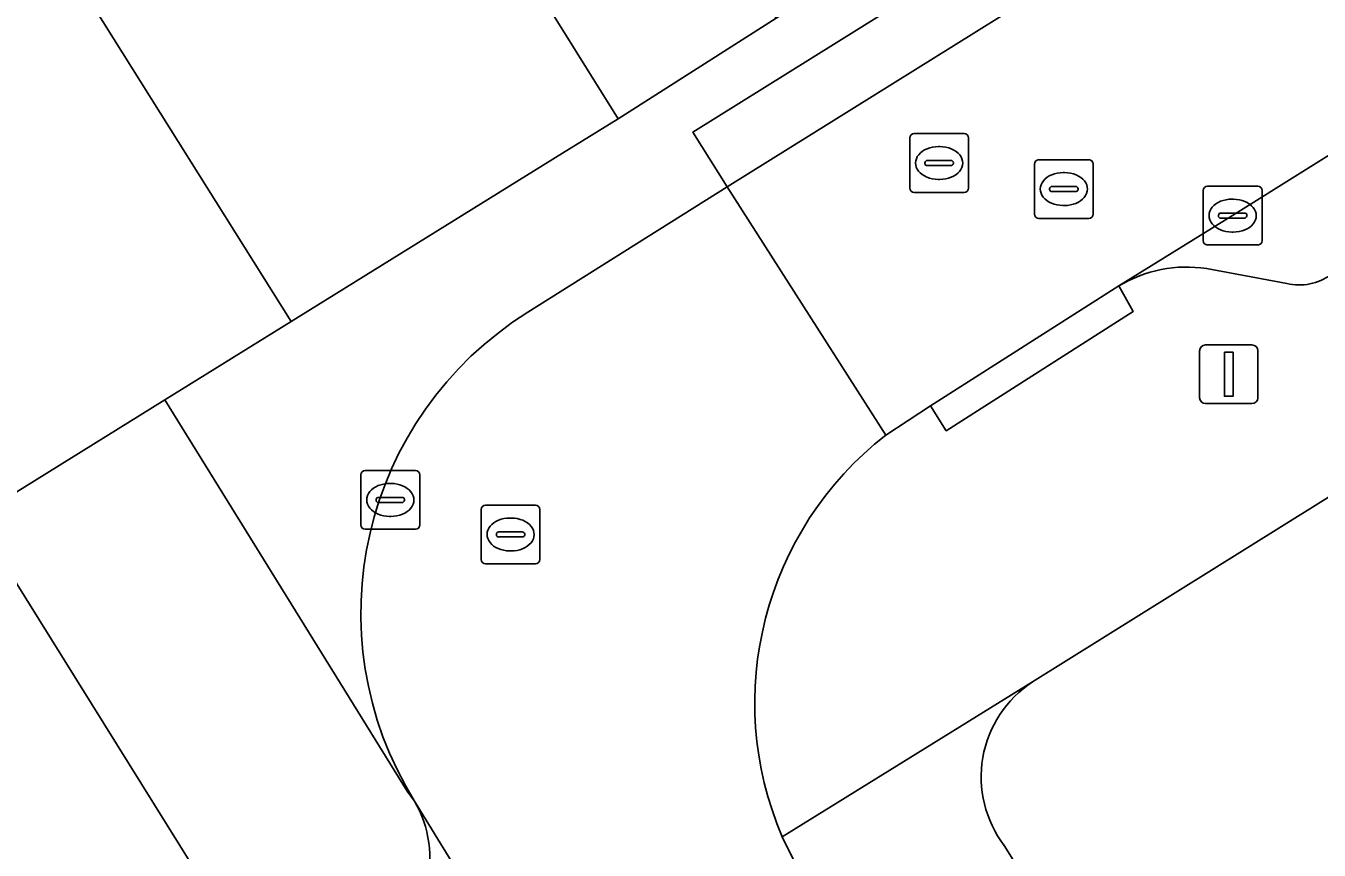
# Model space of a CAD drawing. Extents: x 158835 to 160077, y 386387 to 387778.
# Drawn here: x 159046.06 to 159068.07, y 387041.53 to 387055.55 of the extents above; entities that cross this region are included whole.
import ezdxf

# ---------------------------------------------------------------- set-up
doc = ezdxf.new("R2010")
doc.units = 0
for name, color, linetype in [('IMGEO_Erf', 7, 'Continuous'), ('IMGEO_Kolk', 7, 'Continuous'), ('IMGEO_Lichtmast', 7, 'Continuous'), ('IMGEO_Muur', 7, 'Continuous'), ('IMGEO_Pand', 7, 'Continuous'), ('IMGEO_Parkeervlak_open', 7, 'Continuous'), ('IMGEO_Rijbaan_lokaal_gesloten', 7, 'Continuous'), ('IMGEO_Rijbaan_lokaal_open', 7, 'Continuous'), ('IMGEO_Rioolput', 7, 'Continuous'), ('IMGEO_Voetpad_open', 7, 'Continuous')]:
    doc.layers.add(name, color=color, linetype=linetype)

msp = doc.modelspace()

# ---------------------------------------------------------------- linework, layer by layer
at = {"layer": 'IMGEO_Erf'}
for points in [[(159021.848, 387098.811), (159023.568, 387096.057), (159024.124, 387095.166), (159023.073, 387094.51), (159026.393, 387089.195), (159027.444, 387089.851), (159030.117, 387085.571), (159029.066, 387084.914), (159032.391, 387079.591), (159033.442, 387080.247), (159036.116, 387075.967), (159035.064, 387075.31), (159038.384, 387069.996), (159039.435, 387070.652), (159042.114, 387066.367), (159041.062, 387065.709), (159044.387, 387060.389), (159045.439, 387061.047), (159048.113, 387056.775), (159047.067, 387056.119), (159050.577, 387050.525), (159055.192, 387053.386), (159056.14, 387053.974), (159008.415, 387130.408)], [(159110.736, 387074.06), (159063.193, 387044.393)], [(159033.552, 387032.261), (159037.206, 387034.045), (159039.016, 387034.766), (159040.266, 387035.588), (159048.898, 387041.261), (159045.198, 387047.189), (159042.642, 387045.603), (159039.161, 387051.19), (159027.496, 387043.921), (159024.821, 387048.202), (159036.538, 387055.521), (159033.207, 387060.854), (159021.49, 387053.535)], [(159062.71, 387041.605), (159065.419, 387037.291), (159067.725, 387038.732), (159067.005, 387039.886), (159067.275, 387040.054), (159067.37, 387039.902), (159069.951, 387041.51), (159069.158, 387042.784), (159074.14, 387045.892), (159079.133, 387049.006), (159079.934, 387047.727), (159082.578, 387049.382), (159085.221, 387051.036), (159084.42, 387052.315), (159089.398, 387055.425)]]:
    msp.add_lwpolyline(points, dxfattribs=at)
msp.add_arc((159064.253, 387042.773), 1.936, 123.2138, 217.1292, dxfattribs=at)
at = {"layer": 'IMGEO_Kolk'}
for p, q in [((159066.171, 387052.825), (159067.023, 387052.825)), ((159066.096, 387051.899), (159066.096, 387052.751)), ((159066.584, 387052.605), (159066.609, 387052.605)), ((159067.097, 387052.751), (159067.097, 387051.899)), ((159066.355, 387052.319), (159066.355, 387052.331)), ((159066.793, 387052.282), (159066.395, 387052.282)), ((159066.398, 387052.368), (159066.796, 387052.368)), ((159066.839, 387052.331), (159066.839, 387052.319)), ((159066.607, 387052.045), (159066.582, 387052.045)), ((159067.023, 387051.825), (159066.171, 387051.825))]:
    msp.add_line(p, q, dxfattribs=at)
for points in [[(159066.171, 387052.825), (159067.023, 387052.825)], [(159066.096, 387051.899), (159066.096, 387052.751)], [(159067.097, 387052.751), (159067.097, 387051.899)], [(159067.023, 387051.825), (159066.171, 387051.825)]]:
    msp.add_lwpolyline(points, dxfattribs=at)
for centre, radius, start, end in [((159066.173, 387052.749), 0.0765, 91.552, 178.448), ((159066.173, 387052.749), 0.0765, 91.552, 178.448), ((159067.021, 387052.749), 0.0765, 1.552, 88.448), ((159067.021, 387052.749), 0.0765, 1.552, 88.448), ((159066.395, 387052.328), 0.0403, 85.8775, 175.7526), ((159066.392, 387052.318), 0.0366, 178.938, 274.7102), ((159066.796, 387052.325), 0.043, 264.8664, 352.4533), ((159066.8, 387052.33), 0.0386, 1.7309, 96.639), ((159066.173, 387051.901), 0.0765, 181.552, 268.448), ((159066.173, 387051.901), 0.0765, 181.552, 268.448), ((159067.021, 387051.901), 0.0765, 271.552, 358.448), ((159067.021, 387051.901), 0.0765, 271.552, 358.448)]:
    msp.add_arc(centre, radius, start, end, dxfattribs=at)
for centre, major_axis, ratio, start_param, end_param in [((159066.583, 387052.325), (-0.387, 0.002), 0.722429, 4.712389, 7.853982), ((159066.608, 387052.325), (-0.39, 0.002), 0.717154, 1.570796, 4.712389)]:
    msp.add_ellipse(centre, major_axis=major_axis, ratio=ratio, start_param=start_param, end_param=end_param, dxfattribs=at)
at = {"layer": 'IMGEO_Lichtmast'}
for p, q in [((159066.035, 387049.225), (159066.035, 387050.025)), ((159066.035, 387050.025), (159066.035, 387049.225)), ((159066.135, 387050.125), (159066.925, 387050.125)), ((159066.925, 387050.125), (159066.135, 387050.125)), ((159067.025, 387050.025), (159067.025, 387049.225)), ((159067.025, 387049.225), (159067.025, 387050.025)), ((159066.925, 387049.125), (159066.135, 387049.125)), ((159066.135, 387049.125), (159066.925, 387049.125))]:
    msp.add_line(p, q, dxfattribs=at)
msp.add_lwpolyline([(159066.455, 387050), (159066.605, 387050), (159066.605, 387049.25), (159066.455, 387049.25), (159066.455, 387050)], dxfattribs=at)
for centre, start, end in [((159066.135, 387050.025), 90, 180), ((159066.135, 387050.025), 90, 180), ((159066.925, 387050.025), 0, 90), ((159066.925, 387050.025), 360, 90), ((159066.135, 387049.225), 180, 270), ((159066.135, 387049.225), 180, 270), ((159066.925, 387049.225), 270, 0), ((159066.925, 387049.225), 270, 0)]:
    msp.add_arc(centre, 0.1, start, end, dxfattribs=at)
at = {"layer": 'IMGEO_Muur'}
for points in [[(159055.192, 387053.386), (159056.14, 387053.974)], [(159050.577, 387050.525), (159055.192, 387053.386)]]:
    msp.add_lwpolyline(points, dxfattribs=at)
at = {"layer": 'IMGEO_Pand'}
msp.add_lwpolyline([(159047.067, 387056.119), (159048.113, 387056.775), (159045.439, 387061.047), (159044.387, 387060.389), (159044.472, 387060.253), (159036.623, 387055.385), (159036.538, 387055.521), (159024.821, 387048.202), (159027.496, 387043.921), (159039.161, 387051.19), (159042.642, 387045.603), (159045.198, 387047.189), (159048.428, 387049.192), (159050.577, 387050.525)], close=True, dxfattribs=at)
at = {"layer": 'IMGEO_Parkeervlak_open'}
for points in [[(159110.593, 387079.859), (159103.151, 387075.188), (159084.528, 387063.55), (159066.593, 387052.325), (159064.66, 387051.128)], [(159066.154, 387051.423), (159067.52, 387051.17)], [(159064.841, 387022.833), (159054.093, 387040.05), (159052.677, 387042.36)]]:
    msp.add_lwpolyline(points, dxfattribs=at)
for centre, radius, start, end in [((159065.807, 387049.251), 2.199, 80.9146, 121.4248), ((159067.731, 387052.067), 0.922, 256.753, 305.631), ((159050.989, 387041.387), 1.948, 345.7193, 29.9553)]:
    msp.add_arc(centre, radius, start, end, dxfattribs=at)
at = {"layer": 'IMGEO_Rijbaan_lokaal_gesloten'}
for points in [[(159060.695, 387048.588), (159057.993, 387052.813), (159056.255, 387051.72), (159054.603, 387050.681)], [(159052.677, 387042.36), (159054.093, 387040.05), (159064.841, 387022.833), (159075.554, 387005.639), (159079.076, 387000), (159097.478, 386970.538), (159108.751, 386952.473), (159118.667, 386936.572), (159122.886, 386939.203), (159122.759, 386939.395), (159122.643, 386939.577), (159119.467, 386944.666), (159117.483, 386947.871), (159114.619, 386952.46), (159112.611, 386955.663)], [(159083.95, 387001.596), (159081.096, 387006.159), (159079.1, 387009.35), (159078.71, 387009.992), (159076.466, 387013.596), (159074.471, 387016.785), (159069.014, 387025.517), (159059.796, 387040.289), (159059.457, 387040.794), (159059.172, 387041.262), (159058.932, 387041.754)]]:
    msp.add_lwpolyline(points, dxfattribs=at)
for centre, radius, start, end in [((159057.805, 387045.556), 6.043, 121.9995, 211.9359), ((159064.237, 387044.03), 5.773, 127.8497, 203.2194)]:
    msp.add_arc(centre, radius, start, end, dxfattribs=at)
at = {"layer": 'IMGEO_Rijbaan_lokaal_open'}
msp.add_lwpolyline([(159140.304, 387104.262), (159137.382, 387102.443), (159121.021, 387092.233), (159104.81, 387082.095), (159090.415, 387073.084), (159087.209, 387071.089), (159085.362, 387069.926), (159066.482, 387058.108), (159057.993, 387052.813), (159060.695, 387048.588), (159061.454, 387049.086), (159064.66, 387051.128), (159066.593, 387052.325), (159084.528, 387063.55), (159103.151, 387075.188), (159110.593, 387079.859), (159110.704, 387079.928), (159119.193, 387085.238), (159119.416, 387085.378), (159123.735, 387088.075), (159139.7, 387098.006), (159145.108, 387101.404), (159145.475, 387101.632), (159152.358, 387105.91)], dxfattribs=at)
at = {"layer": 'IMGEO_Rioolput'}
for p, q in [((159061.176, 387053.72), (159062.028, 387053.72)), ((159061.101, 387052.794), (159061.101, 387053.646)), ((159061.589, 387053.5), (159061.614, 387053.5)), ((159062.102, 387053.646), (159062.102, 387052.794)), ((159063.298, 387053.277), (159064.15, 387053.277)), ((159061.36, 387053.214), (159061.36, 387053.226)), ((159061.798, 387053.177), (159061.4, 387053.177)), ((159061.403, 387053.263), (159061.801, 387053.263)), ((159061.844, 387053.226), (159061.844, 387053.214)), ((159063.223, 387052.351), (159063.223, 387053.203)), ((159063.711, 387053.057), (159063.736, 387053.057)), ((159064.224, 387053.203), (159064.224, 387052.351)), ((159061.612, 387052.94), (159061.587, 387052.94)), ((159062.028, 387052.72), (159061.176, 387052.72)), ((159063.482, 387052.771), (159063.482, 387052.783)), ((159063.92, 387052.734), (159063.522, 387052.734)), ((159063.525, 387052.82), (159063.923, 387052.82)), ((159063.966, 387052.783), (159063.966, 387052.771)), ((159063.734, 387052.497), (159063.709, 387052.497)), ((159064.15, 387052.277), (159063.298, 387052.277)), ((159051.837, 387047.987), (159052.689, 387047.987)), ((159051.762, 387047.061), (159051.762, 387047.913)), ((159052.25, 387047.767), (159052.275, 387047.767)), ((159052.763, 387047.913), (159052.763, 387047.061)), ((159052.021, 387047.481), (159052.021, 387047.493)), ((159052.459, 387047.444), (159052.061, 387047.444)), ((159052.064, 387047.53), (159052.462, 387047.53)), ((159052.505, 387047.493), (159052.505, 387047.481)), ((159053.808, 387046.473), (159053.808, 387047.325)), ((159053.883, 387047.399), (159054.735, 387047.399)), ((159054.809, 387047.325), (159054.809, 387046.473)), ((159052.273, 387047.207), (159052.248, 387047.207)), ((159054.296, 387047.179), (159054.321, 387047.179)), ((159052.689, 387046.987), (159051.837, 387046.987)), ((159054.067, 387046.893), (159054.067, 387046.905)), ((159054.11, 387046.942), (159054.508, 387046.942)), ((159054.551, 387046.905), (159054.551, 387046.893)), ((159054.505, 387046.856), (159054.107, 387046.856)), ((159054.319, 387046.619), (159054.294, 387046.619)), ((159054.735, 387046.399), (159053.883, 387046.399))]:
    msp.add_line(p, q, dxfattribs=at)
for points in [[(159061.176, 387053.72), (159062.028, 387053.72)], [(159061.101, 387052.794), (159061.101, 387053.646)], [(159062.102, 387053.646), (159062.102, 387052.794)], [(159063.298, 387053.277), (159064.15, 387053.277)], [(159063.223, 387052.351), (159063.223, 387053.203)], [(159064.224, 387053.203), (159064.224, 387052.351)], [(159062.028, 387052.72), (159061.176, 387052.72)], [(159064.15, 387052.277), (159063.298, 387052.277)], [(159051.837, 387047.987), (159052.689, 387047.987)], [(159051.762, 387047.061), (159051.762, 387047.913)], [(159052.763, 387047.913), (159052.763, 387047.061)], [(159053.808, 387046.473), (159053.808, 387047.325)], [(159053.883, 387047.399), (159054.735, 387047.399)], [(159054.809, 387047.325), (159054.809, 387046.473)], [(159052.689, 387046.987), (159051.837, 387046.987)], [(159054.735, 387046.399), (159053.883, 387046.399)]]:
    msp.add_lwpolyline(points, dxfattribs=at)
for centre, radius, start, end in [((159061.178, 387053.644), 0.0765, 91.552, 178.448), ((159061.178, 387053.644), 0.0765, 91.552, 178.448), ((159062.026, 387053.644), 0.0765, 1.552, 88.448), ((159062.026, 387053.644), 0.0765, 1.552, 88.448), ((159063.3, 387053.201), 0.0765, 91.552, 178.448), ((159063.3, 387053.201), 0.0765, 91.552, 178.448), ((159064.148, 387053.201), 0.0765, 1.552, 88.448), ((159064.148, 387053.201), 0.0765, 1.552, 88.448), ((159061.4, 387053.223), 0.0403, 85.8775, 175.7526), ((159061.397, 387053.213), 0.0366, 178.938, 274.7102), ((159061.801, 387053.22), 0.043, 264.8664, 352.4533), ((159061.805, 387053.225), 0.0386, 1.7309, 96.639), ((159061.178, 387052.796), 0.0765, 181.552, 268.448), ((159061.178, 387052.796), 0.0765, 181.552, 268.448), ((159062.026, 387052.796), 0.0765, 271.552, 358.448), ((159062.026, 387052.796), 0.0765, 271.552, 358.448), ((159063.522, 387052.78), 0.0403, 85.8775, 175.7526), ((159063.519, 387052.77), 0.0366, 178.938, 274.7102), ((159063.923, 387052.777), 0.043, 264.8664, 352.4533), ((159063.927, 387052.782), 0.0386, 1.7309, 96.639), ((159063.3, 387052.353), 0.0765, 181.552, 268.448), ((159063.3, 387052.353), 0.0765, 181.552, 268.448), ((159064.148, 387052.353), 0.0765, 271.552, 358.448), ((159064.148, 387052.353), 0.0765, 271.552, 358.448), ((159051.839, 387047.911), 0.0765, 91.552, 178.448), ((159051.839, 387047.911), 0.0765, 91.552, 178.448), ((159052.687, 387047.911), 0.0765, 1.552, 88.448), ((159052.687, 387047.911), 0.0765, 1.552, 88.448), ((159052.061, 387047.49), 0.0403, 85.8775, 175.7526), ((159052.058, 387047.48), 0.0366, 178.938, 274.7102), ((159052.462, 387047.487), 0.043, 264.8664, 352.4533), ((159052.466, 387047.492), 0.0386, 1.7309, 96.639), ((159053.885, 387047.323), 0.0765, 91.552, 178.448), ((159053.885, 387047.323), 0.0765, 91.552, 178.448), ((159054.733, 387047.323), 0.0765, 1.552, 88.448), ((159054.733, 387047.323), 0.0765, 1.552, 88.448), ((159051.839, 387047.063), 0.0765, 181.552, 268.448), ((159051.839, 387047.063), 0.0765, 181.552, 268.448), ((159052.687, 387047.063), 0.0765, 271.552, 358.448), ((159052.687, 387047.063), 0.0765, 271.552, 358.448), ((159054.107, 387046.902), 0.0403, 85.8775, 175.7526), ((159054.104, 387046.892), 0.0366, 178.938, 274.7102), ((159054.508, 387046.899), 0.043, 264.8664, 352.4533), ((159054.512, 387046.904), 0.0386, 1.7309, 96.639), ((159053.885, 387046.475), 0.0765, 181.552, 268.448), ((159053.885, 387046.475), 0.0765, 181.552, 268.448), ((159054.733, 387046.475), 0.0765, 271.552, 358.448), ((159054.733, 387046.475), 0.0765, 271.552, 358.448)]:
    msp.add_arc(centre, radius, start, end, dxfattribs=at)
for centre, major_axis, ratio, start_param, end_param in [((159061.588, 387053.22), (-0.387, 0.002), 0.722429, 4.712389, 7.853982), ((159061.613, 387053.22), (-0.39, 0.002), 0.717154, 1.570796, 4.712389), ((159063.71, 387052.777), (-0.387, 0.002), 0.722429, 4.712389, 7.853982), ((159063.735, 387052.777), (-0.39, 0.002), 0.717154, 1.570796, 4.712389), ((159052.249, 387047.487), (-0.387, 0.002), 0.722429, 4.712389, 7.853982), ((159052.274, 387047.487), (-0.39, 0.002), 0.717154, 1.570796, 4.712389), ((159054.295, 387046.899), (-0.387, 0.002), 0.722429, 4.712389, 7.853982), ((159054.32, 387046.899), (-0.39, 0.002), 0.717154, 1.570796, 4.712389)]:
    msp.add_ellipse(centre, major_axis=major_axis, ratio=ratio, start_param=start_param, end_param=end_param, dxfattribs=at)
at = {"layer": 'IMGEO_Voetpad_open'}
for points in [[(159008.415, 387130.408), (159056.14, 387053.974), (159058.826, 387055.683), (159058.484, 387056.236), (159057.409, 387057.972), (159054.64, 387062.416), (159054.217, 387062.151), (159052.213, 387065.355), (159052.636, 387065.62), (159048.667, 387071.949), (159048.243, 387071.685), (159046.25, 387074.879), (159046.674, 387075.143), (159042.564, 387081.727)], [(159143.08, 387108.388), (159140.091, 387106.463), (159092.005, 387076.397), (159089.207, 387074.648), (159086.674, 387073.064), (159078.525, 387067.969), (159067.868, 387061.308), (159063.036, 387058.319), (159058.826, 387055.683), (159056.14, 387053.974), (159055.192, 387053.386), (159050.577, 387050.525), (159048.428, 387049.192), (159052.552, 387042.529), (159052.677, 387042.36)], [(159058.932, 387041.754), (159063.193, 387044.393), (159110.736, 387074.06), (159110.756, 387074.075), (159115.626, 387077.064), (159119.918, 387079.72), (159122.014, 387081.038), (159141.336, 387093.187)], [(159054.603, 387050.681), (159056.255, 387051.72), (159057.993, 387052.813), (159057.411, 387053.746), (159065.9, 387059.041), (159066.482, 387058.108), (159085.362, 387069.926), (159087.209, 387071.089), (159090.415, 387073.084), (159104.81, 387082.095)], [(159067.52, 387051.17), (159066.154, 387051.423)], [(159064.66, 387051.128), (159064.902, 387050.691), (159061.722, 387048.665), (159061.454, 387049.086), (159060.695, 387048.588)], [(159048.428, 387049.192), (159045.198, 387047.189), (159048.898, 387041.261), (159053.135, 387034.473), (159062.139, 387020.048), (159074.653, 387000), (159076.971, 387000), (159052.701, 387038.906)], [(159052.677, 387042.36), (159052.552, 387042.529), (159048.428, 387049.192)], [(159063.193, 387044.393), (159058.932, 387041.754), (159059.172, 387041.262), (159059.457, 387040.794), (159059.796, 387040.289), (159069.014, 387025.517), (159074.471, 387016.785), (159074.894, 387017.05), (159076.889, 387013.861), (159076.466, 387013.596), (159078.71, 387009.992), (159079.1, 387009.35), (159079.523, 387009.615), (159081.52, 387006.424), (159081.096, 387006.159), (159083.95, 387001.596)], [(159076.524, 387019.468), (159069.441, 387030.819), (159065.419, 387037.291), (159062.71, 387041.605)]]:
    msp.add_lwpolyline(points, dxfattribs=at)
for points in [[(159066.482, 387058.108), (159065.9, 387059.041), (159057.411, 387053.746), (159057.993, 387052.813)], [(159061.454, 387049.086), (159061.722, 387048.665), (159064.902, 387050.691), (159064.66, 387051.128)]]:
    msp.add_lwpolyline(points, close=True, dxfattribs=at)
for centre, radius, start, end in [((159065.807, 387049.251), 2.199, 80.9146, 121.4248), ((159067.731, 387052.067), 0.922, 256.753, 305.631), ((159057.805, 387045.556), 6.043, 121.9995, 211.9359), ((159064.237, 387044.03), 5.773, 127.8497, 203.2194), ((159064.253, 387042.773), 1.936, 123.2138, 217.1292), ((159050.989, 387041.387), 1.948, 345.7193, 29.9553)]:
    msp.add_arc(centre, radius, start, end, dxfattribs=at)

doc.saveas('drawing.dxf')
